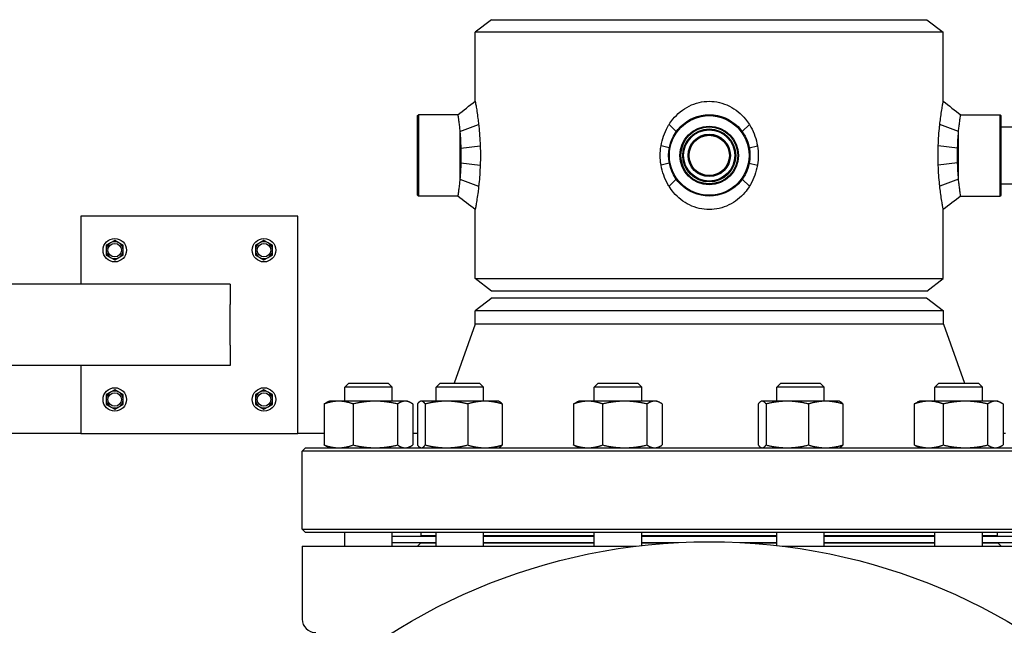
# Model space of a CAD drawing. Header units: inches. Extents: x 24 to 1128, y -58 to 748.
# Tile 613 of 656: x 598 to 616, y 560 to 571. Entities that reach past the tile are written whole.
import ezdxf

# ---------------------------------------------------------------- set-up
doc = ezdxf.new("R2010")
doc.units = ezdxf.units.IN
doc.header["$LTSCALE"] = 32
doc.header["$MEASUREMENT"] = 0
doc.layers.add('Visible (ANSI)', color=7, linetype='Continuous', lineweight=30)

msp = doc.modelspace()

# ---------------------------------------------------------------- linework, layer by layer
at = {"layer": 'Visible (ANSI)'}
for p, q in [((606.77013, 571.05978), (606.46813, 570.82805)), ((606.77013, 571.05978), (614.79113, 571.05978)), ((614.79113, 571.05978), (615.09313, 570.82805)), ((615.09313, 570.82805), (606.46813, 570.82805)), ((606.46813, 569.55691), (606.46813, 570.82805)), ((615.09313, 569.55691), (615.09313, 570.82805)), ((605.40563, 569.29415), (605.42126, 569.30978)), ((605.40563, 567.8254), (605.40563, 569.29415)), ((605.42126, 569.30978), (605.42126, 567.80978)), ((606.14689, 569.30978), (605.42126, 569.30978)), ((615.41438, 569.30978), (616.14001, 569.30978)), ((616.14001, 567.80978), (616.14001, 569.30978)), ((616.15563, 569.29415), (616.14001, 569.30978)), ((616.15563, 569.29415), (616.15563, 567.8254)), ((606.18688, 568.99961), (606.53224, 569.12702)), ((606.18688, 568.99961), (606.18688, 568.11995)), ((610.17314, 568.99961), (610.03966, 569.12674)), ((611.38813, 568.99961), (611.52143, 569.12702)), ((615.37438, 568.99961), (615.029, 569.12674)), ((615.37438, 568.11995), (615.37438, 568.99961)), ((616.15563, 569.08478), (616.96813, 569.08478)), ((606.20329, 568.69612), (606.56039, 568.73746)), ((610.04386, 568.69999), (609.89338, 568.73746)), ((611.51739, 568.70008), (611.66789, 568.73746)), ((615.35797, 568.69602), (615.00087, 568.73746)), ((606.20329, 568.42344), (606.56039, 568.3821)), ((615.35797, 568.42354), (615.00087, 568.3821)), ((610.04386, 568.41957), (609.89338, 568.3821)), ((611.51739, 568.41948), (611.66789, 568.3821)), ((606.18688, 568.11995), (606.53224, 567.99254)), ((610.17314, 568.11995), (610.03966, 567.99282)), ((611.38813, 568.11995), (611.52143, 567.99254)), ((615.37438, 568.11995), (615.029, 567.99282)), ((616.15563, 568.03478), (616.96813, 568.03478)), ((605.40563, 567.8254), (605.42126, 567.80978)), ((606.14689, 567.80978), (605.42126, 567.80978)), ((615.41438, 567.80978), (616.14001, 567.80978)), ((616.15563, 567.8254), (616.14001, 567.80978)), ((606.46813, 566.29151), (606.46813, 567.56265)), ((615.09313, 566.29151), (615.09313, 567.56265)), ((599.20163, 567.43978), (599.20163, 566.18978)), ((603.20163, 567.43978), (599.20163, 567.43978)), ((603.20163, 563.43978), (603.20163, 567.43978)), ((599.82663, 566.99491), (599.74863, 566.94988)), ((599.90463, 566.94988), (599.82663, 566.99491)), ((602.57663, 566.99491), (602.49863, 566.94988)), ((602.65463, 566.94988), (602.57663, 566.99491)), ((599.74863, 566.94988), (599.67063, 566.90485)), ((599.67063, 566.90485), (599.67063, 566.81478)), ((599.67063, 566.81478), (599.67063, 566.72471)), ((599.98263, 566.90485), (599.90463, 566.94988)), ((599.98263, 566.81478), (599.98263, 566.90485)), ((599.98263, 566.72471), (599.98263, 566.81478)), ((602.49863, 566.94988), (602.42063, 566.90485)), ((602.42063, 566.90485), (602.42063, 566.81478)), ((602.42063, 566.81478), (602.42063, 566.72471)), ((602.73263, 566.90485), (602.65463, 566.94988)), ((602.73263, 566.81478), (602.73263, 566.90485)), ((602.73263, 566.72471), (602.73263, 566.81478)), ((599.67063, 566.72471), (599.74863, 566.67968)), ((599.74863, 566.67968), (599.82663, 566.63465)), ((599.82663, 566.63465), (599.90463, 566.67968)), ((599.90463, 566.67968), (599.98263, 566.72471)), ((602.42063, 566.72471), (602.49863, 566.67968)), ((602.49863, 566.67968), (602.57663, 566.63465)), ((602.57663, 566.63465), (602.65463, 566.67968)), ((602.65463, 566.67968), (602.73263, 566.72471)), ((606.46813, 566.29151), (615.09313, 566.29151)), ((606.77013, 566.05978), (606.46813, 566.29151)), ((614.79113, 566.05978), (615.09313, 566.29151)), ((601.95163, 566.18978), (571.71813, 566.18978)), ((601.95163, 566.18978), (601.95163, 565.81478)), ((606.77813, 565.93478), (606.46563, 565.69499)), ((614.79113, 566.05978), (606.77013, 566.05978)), ((606.77813, 565.93478), (614.78313, 565.93478)), ((614.78313, 565.93478), (615.09563, 565.69499)), ((601.95163, 565.06478), (601.95163, 565.81478)), ((615.09563, 565.69499), (606.46563, 565.69499)), ((606.46563, 565.45478), (606.46563, 565.69499)), ((615.09563, 565.45478), (615.09563, 565.69499)), ((606.46563, 565.45478), (606.0784, 564.36478)), ((615.09563, 565.45478), (606.46563, 565.45478)), ((615.09563, 565.45478), (615.48287, 564.36478)), ((601.95163, 565.06478), (601.95163, 564.68978)), ((601.95163, 564.68978), (571.71813, 564.68978)), ((599.20163, 564.68978), (599.20163, 563.43978)), ((604.13753, 564.36478), (604.06461, 564.29186)), ((604.93961, 564.29186), (604.06461, 564.29186)), ((604.06461, 564.03378), (604.06461, 564.29186)), ((604.13753, 564.36478), (604.8667, 564.36478)), ((604.8667, 564.36478), (604.93961, 564.29186)), ((604.93961, 564.03378), (604.93961, 564.29186)), ((605.81986, 564.36478), (605.74694, 564.29186)), ((606.62194, 564.29186), (605.74694, 564.29186)), ((605.74694, 564.03378), (605.74694, 564.29186)), ((605.81986, 564.36478), (606.54902, 564.36478)), ((606.54902, 564.36478), (606.62194, 564.29186)), ((606.62194, 564.03378), (606.62194, 564.29186)), ((608.73373, 564.36478), (608.66081, 564.29186)), ((609.53581, 564.29186), (608.66081, 564.29186)), ((608.66081, 564.03378), (608.66081, 564.29186)), ((608.73373, 564.36478), (609.46289, 564.36478)), ((609.46289, 564.36478), (609.53581, 564.29186)), ((609.53581, 564.03378), (609.53581, 564.29186)), ((612.09837, 564.36478), (612.02546, 564.29186)), ((612.90046, 564.29186), (612.02546, 564.29186)), ((612.02546, 564.03378), (612.02546, 564.29186)), ((612.09837, 564.36478), (612.82754, 564.36478)), ((612.82754, 564.36478), (612.90046, 564.29186)), ((612.90046, 564.03378), (612.90046, 564.29186)), ((615.01224, 564.36478), (614.93933, 564.29186)), ((615.81433, 564.29186), (614.93933, 564.29186)), ((614.93933, 564.03378), (614.93933, 564.29186)), ((615.01224, 564.36478), (615.74141, 564.36478)), ((615.74141, 564.36478), (615.81433, 564.29186)), ((615.81433, 564.03378), (615.81433, 564.29186)), ((599.74863, 564.19988), (599.67063, 564.15485)), ((599.67063, 564.15485), (599.67063, 564.06478)), ((599.82663, 564.24491), (599.74863, 564.19988)), ((599.90463, 564.19988), (599.82663, 564.24491)), ((599.98263, 564.15485), (599.90463, 564.19988)), ((599.98263, 564.06478), (599.98263, 564.15485)), ((602.49863, 564.19988), (602.42063, 564.15485)), ((602.42063, 564.15485), (602.42063, 564.06478)), ((602.57663, 564.24491), (602.49863, 564.19988)), ((602.65463, 564.19988), (602.57663, 564.24491)), ((602.73263, 564.15485), (602.65463, 564.19988)), ((602.73263, 564.06478), (602.73263, 564.15485)), ((599.67063, 564.06478), (599.67063, 563.97471)), ((599.67063, 563.97471), (599.74863, 563.92968)), ((599.74863, 563.92968), (599.82663, 563.88465)), ((599.82663, 563.88465), (599.90463, 563.92968)), ((599.90463, 563.92968), (599.98263, 563.97471)), ((599.98263, 563.97471), (599.98263, 564.06478)), ((602.42063, 564.06478), (602.42063, 563.97471)), ((602.42063, 563.97471), (602.49863, 563.92968)), ((602.49863, 563.92968), (602.57663, 563.88465)), ((602.57663, 563.88465), (602.65463, 563.92968)), ((602.65463, 563.92968), (602.73263, 563.97471)), ((602.73263, 563.97471), (602.73263, 564.06478)), ((603.68468, 563.98191), (603.68468, 563.22665)), ((603.78311, 564.03378), (603.73733, 564.01243)), ((603.95192, 564.03378), (603.78311, 564.03378)), ((604.62788, 564.03378), (603.95192, 564.03378)), ((604.21916, 563.98191), (604.21916, 563.22665)), ((605.17807, 564.03378), (604.62788, 564.03378)), ((605.03659, 563.98191), (605.03659, 563.22665)), ((605.22111, 564.03378), (605.17807, 564.03378)), ((605.22111, 564.03378), (605.2669, 564.01243)), ((605.31955, 563.98191), (605.31955, 563.22665)), ((605.40391, 563.98191), (605.40391, 563.22665)), ((605.46544, 564.03378), (605.45418, 564.02853)), ((605.47652, 564.03378), (605.46544, 564.03378)), ((605.9394, 564.03378), (605.47652, 564.03378)), ((605.54913, 563.98191), (605.54913, 563.22665)), ((606.64731, 564.03378), (605.9394, 564.03378)), ((606.32966, 563.98191), (606.32966, 563.22665)), ((606.90344, 564.03378), (606.64731, 564.03378)), ((606.90344, 564.03378), (606.9147, 564.02853)), ((606.96496, 563.98191), (606.96496, 563.22665)), ((608.28088, 563.98191), (608.28088, 563.22665)), ((608.37931, 564.03378), (608.33352, 564.01243)), ((608.54812, 564.03378), (608.37931, 564.03378)), ((609.22407, 564.03378), (608.54812, 564.03378)), ((608.81536, 563.98191), (608.81536, 563.22665)), ((609.77426, 564.03378), (609.22407, 564.03378)), ((609.63279, 563.98191), (609.63279, 563.22665)), ((609.81731, 564.03378), (609.77426, 564.03378)), ((609.81731, 564.03378), (609.8631, 564.01243)), ((609.91574, 563.98191), (609.91574, 563.22665)), ((611.68243, 563.98191), (611.68243, 563.22665)), ((611.74396, 564.03378), (611.7327, 564.02853)), ((611.75504, 564.03378), (611.74396, 564.03378)), ((612.21791, 564.03378), (611.75504, 564.03378)), ((611.82765, 563.98191), (611.82765, 563.22665)), ((612.92583, 564.03378), (612.21791, 564.03378)), ((612.60818, 563.98191), (612.60818, 563.22665)), ((613.18196, 564.03378), (612.92583, 564.03378)), ((613.18196, 564.03378), (613.19321, 564.02853)), ((613.24348, 563.98191), (613.24348, 563.22665)), ((614.5594, 563.98191), (614.5594, 563.22665)), ((614.65783, 564.03378), (614.61204, 564.01243)), ((614.82664, 564.03378), (614.65783, 564.03378)), ((615.50259, 564.03378), (614.82664, 564.03378)), ((615.09388, 563.98191), (615.09388, 563.22665)), ((616.05278, 564.03378), (615.50259, 564.03378)), ((615.91131, 563.98191), (615.91131, 563.22665)), ((616.09583, 564.03378), (616.05278, 564.03378)), ((616.09583, 564.03378), (616.14161, 564.01243)), ((616.19426, 563.98191), (616.19426, 563.22665)), ((599.20163, 563.43978), (574.46813, 563.43978)), ((599.20163, 563.43978), (603.20163, 563.43978)), ((603.68468, 563.43978), (603.20163, 563.43978)), ((605.40391, 563.43978), (605.31955, 563.43978)), ((616.24172, 563.43978), (616.19426, 563.43978)), ((603.34313, 563.17478), (603.28063, 563.11228)), ((603.34313, 563.17478), (618.21813, 563.17478)), ((603.78311, 563.17478), (603.73733, 563.19613)), ((605.22111, 563.17478), (605.2669, 563.19613)), ((605.46544, 563.17478), (605.45418, 563.18003)), ((606.90344, 563.17478), (606.9147, 563.18003)), ((608.37931, 563.17478), (608.33352, 563.19613)), ((609.81731, 563.17478), (609.8631, 563.19613)), ((611.74396, 563.17478), (611.7327, 563.18003)), ((613.18196, 563.17478), (613.19321, 563.18003)), ((614.65783, 563.17478), (614.61204, 563.19613)), ((616.09583, 563.17478), (616.14161, 563.19613)), ((603.28063, 561.67728), (603.28063, 563.11228)), ((618.28063, 563.11228), (603.28063, 563.11228)), ((603.28063, 561.67728), (618.28063, 561.67728)), ((603.34313, 561.61478), (603.28063, 561.67728)), ((618.21813, 561.61478), (603.34313, 561.61478)), ((604.06461, 561.36178), (604.06461, 561.61478)), ((604.93961, 561.36178), (604.93961, 561.61478)), ((604.93961, 561.54978), (605.74694, 561.54978)), ((605.47063, 561.55478), (605.47063, 561.61478)), ((605.74694, 561.55478), (605.47063, 561.55478)), ((605.59063, 561.55478), (605.59063, 561.54978)), ((605.74694, 561.36178), (605.74694, 561.61478)), ((606.62194, 561.36178), (606.62194, 561.61478)), ((608.66081, 561.55478), (606.62194, 561.55478)), ((606.62194, 561.54978), (608.66081, 561.54978)), ((608.66081, 561.36178), (608.66081, 561.61478)), ((609.53581, 561.37377), (609.53581, 561.61478)), ((612.02546, 561.55478), (609.53581, 561.55478)), ((609.53581, 561.54978), (612.02546, 561.54978)), ((612.02546, 561.37377), (612.02546, 561.61478)), ((612.90046, 561.36178), (612.90046, 561.61478)), ((614.93933, 561.55478), (612.90046, 561.55478)), ((612.90046, 561.54978), (614.93933, 561.54978)), ((614.93933, 561.36178), (614.93933, 561.61478)), ((615.81433, 561.36178), (615.81433, 561.61478)), ((616.09063, 561.55478), (615.81433, 561.55478)), ((615.81433, 561.54978), (616.62165, 561.54978)), ((615.97063, 561.55478), (615.97063, 561.54978)), ((616.09063, 561.55478), (616.09063, 561.61478)), ((603.28063, 561.36178), (609.4345, 561.36178)), ((603.28063, 561.36178), (603.28063, 560.02078)), ((604.93961, 561.42978), (605.74694, 561.42978)), ((605.46563, 561.42478), (605.40263, 561.36178)), ((605.46563, 561.42478), (605.74694, 561.42478)), ((605.59063, 561.42978), (605.59063, 561.42478)), ((606.62194, 561.42978), (608.66081, 561.42978)), ((606.62194, 561.42478), (608.66081, 561.42478)), ((609.53581, 561.42978), (610.21541, 561.42978)), ((609.53581, 561.42478), (610.12524, 561.42478)), ((611.34585, 561.42978), (612.02546, 561.42978)), ((611.43602, 561.42478), (612.02546, 561.42478)), ((612.12676, 561.36178), (618.28063, 561.36178)), ((612.90046, 561.42978), (614.93933, 561.42978)), ((612.90046, 561.42478), (614.93933, 561.42478)), ((615.81433, 561.42978), (616.62165, 561.42978)), ((615.81433, 561.42478), (616.09563, 561.42478)), ((615.97063, 561.42978), (615.97063, 561.42478)), ((616.09563, 561.42478), (616.15863, 561.36178))]:
    msp.add_line(p, q, dxfattribs=at)
for centre, radius in [((610.78063, 568.55978), 0.75), ((610.78063, 568.55978), 0.73438), ((610.78063, 568.55978), 0.54063), ((610.78063, 568.55978), 0.52432), ((610.78063, 568.55978), 0.48748), ((610.78063, 568.55978), 0.47117), ((610.78063, 568.55978), 0.39063), ((610.78063, 568.55978), 0.375), ((610.78063, 568.55978), 0.371), ((599.82663, 566.81478), 0.216), ((602.57663, 566.81478), 0.216), ((599.82663, 566.81478), 0.1248), ((602.57663, 566.81478), 0.1248), ((599.82663, 564.06478), 0.216), ((602.57663, 564.06478), 0.216), ((599.82663, 564.06478), 0.1248), ((602.57663, 564.06478), 0.1248), ((610.78063, 550.42078), 11.0235)]:
    msp.add_circle(centre, radius, dxfattribs=at)
for centre, radius, start, end in [((599.82663, 566.81478), 0.156, 60, 120), ((602.57663, 566.81478), 0.156, 60, 120), ((599.82663, 566.81478), 0.156, 120, 180), ((599.82663, 566.81478), 0.156, 180, 240), ((599.82663, 566.81478), 0.156, 0, 60), ((599.82663, 566.81478), 0.156, 300, 0), ((602.57663, 566.81478), 0.156, 120, 180), ((602.57663, 566.81478), 0.156, 180, 240), ((602.57663, 566.81478), 0.156, 0, 60), ((602.57663, 566.81478), 0.156, 300, 0), ((599.82663, 566.81478), 0.156, 240, 300), ((602.57663, 566.81478), 0.156, 240, 300), ((599.82663, 564.06478), 0.156, 120, 180), ((599.82663, 564.06478), 0.156, 60, 120), ((599.82663, 564.06478), 0.156, 0, 60), ((602.57663, 564.06478), 0.156, 120, 180), ((602.57663, 564.06478), 0.156, 60, 120), ((602.57663, 564.06478), 0.156, 0, 60), ((599.82663, 564.06478), 0.156, 180, 240), ((599.82663, 564.06478), 0.156, 240, 300), ((599.82663, 564.06478), 0.156, 300, 0), ((602.57663, 564.06478), 0.156, 180, 240), ((602.57663, 564.06478), 0.156, 240, 300), ((602.57663, 564.06478), 0.156, 300, 0), ((605.39089, 563.54978), 0.375, 270, 279.684596), ((616.17037, 563.54978), 0.375, 260.315504, 270), ((603.53063, 560.02078), 0.25, 180, 270)]:
    msp.add_arc(centre, radius, start, end, dxfattribs=at)
for points in [[(606.14689, 569.30978), (606.25398, 569.39214), (606.36104, 569.47455), (606.46813, 569.55691)], [(615.09313, 569.55691), (615.20022, 569.47455), (615.30729, 569.39214), (615.41438, 569.30978)], [(606.46813, 567.56265), (606.36104, 567.64501), (606.25398, 567.72742), (606.14689, 567.80978)], [(615.41438, 567.80978), (615.30729, 567.72742), (615.20022, 567.64501), (615.09313, 567.56265)]]:
    msp.add_open_spline(points, degree=3, dxfattribs=at)
for points, knots in [([(606.46813, 569.55691), (606.46813, 569.55691), (606.46944, 569.55001), (606.47466, 569.52166), (606.47857, 569.50022), (606.4882, 569.44449), (606.49393, 569.41014), (606.50601, 569.33202), (606.51235, 569.28825), (606.52301, 569.20691), (606.52772, 569.16823), (606.53224, 569.12702)], [3.64625854, 3.64625854, 3.64625854, 3.64625854, 4.10750671, 4.10750671, 4.56875488, 4.56875488, 5.03000306, 5.03000306, 5.49125123, 5.49125123, 5.8479589, 5.8479589, 5.8479589, 5.8479589]), ([(610.03966, 569.12674), (610.0622, 569.16263), (610.08663, 569.19655), (610.15154, 569.27586), (610.19666, 569.32156), (610.29677, 569.40316), (610.35177, 569.43907), (610.46817, 569.49741), (610.5297, 569.51989), (610.65486, 569.54964), (610.71851, 569.55691), (610.84276, 569.55691), (610.9064, 569.54964), (611.03157, 569.51989), (611.09309, 569.49741), (611.20949, 569.43907), (611.26449, 569.40316), (611.36461, 569.32156), (611.40972, 569.27586), (611.47457, 569.19664), (611.49893, 569.16281), (611.52143, 569.12702)], [1.4424487, 1.4424487, 1.4424487, 1.4424487, 1.75385711, 1.75385711, 2.22723019, 2.22723019, 2.70060327, 2.70060327, 3.17397635, 3.17397635, 3.64734943, 3.64734943, 4.12072251, 4.12072251, 4.5940956, 4.5940956, 5.06746868, 5.06746868, 5.54084176, 5.54084176, 5.85142641, 5.85142641, 5.85142641, 5.85142641]), ([(615.029, 569.12674), (615.03352, 569.16805), (615.03825, 569.20682), (615.04892, 569.28825), (615.05526, 569.33202), (615.06734, 569.41014), (615.07307, 569.44449), (615.0827, 569.50022), (615.0866, 569.52166), (615.09182, 569.55001), (615.09313, 569.55691), (615.09313, 569.55691)], [1.44373646, 1.44373646, 1.44373646, 1.44373646, 1.80126586, 1.80126586, 2.26251403, 2.26251403, 2.7237622, 2.7237622, 3.18501037, 3.18501037, 3.64625854, 3.64625854, 3.64625854, 3.64625854]), ([(606.14689, 569.30978), (606.14689, 569.30978), (606.14763, 569.30526), (606.15065, 569.28624), (606.15293, 569.27174), (606.15867, 569.23345), (606.16212, 569.20961), (606.16955, 569.15457), (606.17351, 569.12336), (606.18049, 569.0627), (606.18375, 569.03236), (606.18688, 568.99961)], [8.62738484, 8.62738484, 8.62738484, 8.62738484, 8.98685495, 8.98685495, 9.34632505, 9.34632505, 9.70579515, 9.70579515, 10.06526526, 10.06526526, 10.36166118, 10.36166118, 10.36166118, 10.36166118]), ([(615.37438, 568.99961), (615.37752, 569.03236), (615.38077, 569.0627), (615.38776, 569.12336), (615.39172, 569.15457), (615.39914, 569.20961), (615.4026, 569.23345), (615.40833, 569.27174), (615.41062, 569.28624), (615.41364, 569.30526), (615.41438, 569.30978), (615.41438, 569.30978)], [6.8931085, 6.8931085, 6.8931085, 6.8931085, 7.18950442, 7.18950442, 7.54897453, 7.54897453, 7.90844463, 7.90844463, 8.26791474, 8.26791474, 8.62738484, 8.62738484, 8.62738484, 8.62738484]), ([(606.18688, 568.99961), (606.18722, 568.99551), (606.18755, 568.99139), (606.1913, 568.94454), (606.19445, 568.89876), (606.19965, 568.8039), (606.20169, 568.75476), (606.20313, 568.70243), (606.20321, 568.69927), (606.20329, 568.69612)], [4.716153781, 4.716153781, 4.716153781, 4.716153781, 4.751325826, 4.751325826, 5.112791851, 5.112791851, 5.474257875, 5.474257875, 5.497479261, 5.497479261, 5.497479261, 5.497479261]), ([(606.53224, 569.12702), (606.53342, 569.11621), (606.53459, 569.10522), (606.54128, 569.04042), (606.54637, 568.98303), (606.55477, 568.86433), (606.55807, 568.80294), (606.5603, 568.7402), (606.56034, 568.73883), (606.56039, 568.73746)], [5.8479589, 5.8479589, 5.8479589, 5.8479589, 5.94156769, 5.94156769, 6.39188416, 6.39188416, 6.84220062, 6.84220062, 6.85226105, 6.85226105, 6.85226105, 6.85226105]), ([(609.89338, 568.73746), (609.90322, 568.79714), (609.91826, 568.85691), (609.95845, 568.97287), (609.98366, 569.02912), (610.0216, 569.09711), (610.03048, 569.11209), (610.03966, 569.12674)], [0.4397521, 0.4397521, 0.4397521, 0.4397521, 0.87692855, 0.87692855, 1.31539283, 1.31539283, 1.4424487, 1.4424487, 1.4424487, 1.4424487]), ([(611.52143, 569.12702), (611.53068, 569.11228), (611.53961, 569.09721), (611.57761, 569.02912), (611.60281, 568.97287), (611.64301, 568.85691), (611.65805, 568.79714), (611.66789, 568.73746)], [5.85142641, 5.85142641, 5.85142641, 5.85142641, 5.97930603, 5.97930603, 6.41777031, 6.41777031, 6.85494677, 6.85494677, 6.85494677, 6.85494677]), ([(615.00087, 568.73746), (615.00092, 568.73883), (615.00097, 568.7402), (615.00319, 568.80294), (615.0065, 568.86433), (615.01489, 568.98303), (615.01999, 569.04042), (615.02667, 569.10512), (615.02783, 569.11601), (615.029, 569.12674)], [0.44025603, 0.44025603, 0.44025603, 0.44025603, 0.45031646, 0.45031646, 0.90063293, 0.90063293, 1.35094939, 1.35094939, 1.44373646, 1.44373646, 1.44373646, 1.44373646]), ([(615.35797, 568.69602), (615.35805, 568.69921), (615.35814, 568.7024), (615.35957, 568.75476), (615.36162, 568.8039), (615.36681, 568.89876), (615.36996, 568.94454), (615.37371, 568.99139), (615.37405, 568.99551), (615.37438, 568.99961)], [0.338011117, 0.338011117, 0.338011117, 0.338011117, 0.361466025, 0.361466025, 0.722932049, 0.722932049, 1.084398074, 1.084398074, 1.119570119, 1.119570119, 1.119570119, 1.119570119]), ([(606.20329, 568.69612), (606.20447, 568.65011), (606.20505, 568.60417), (606.20505, 568.51543), (606.20447, 568.46948), (606.20329, 568.42344)], [5.497479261, 5.497479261, 5.497479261, 5.497479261, 5.8357239, 5.8357239, 6.173679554, 6.173679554, 6.173679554, 6.173679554]), ([(606.56039, 568.73746), (606.56044, 568.73636), (606.56048, 568.73527), (606.56295, 568.67566), (606.56413, 568.61677), (606.56413, 568.55978), (606.56413, 568.50279), (606.56295, 568.4439), (606.56048, 568.38429), (606.56044, 568.3832), (606.56039, 568.3821)], [-0.442439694, -0.442439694, -0.442439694, -0.442439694, -0.434289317, -0.434289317, 0, 0, 0, 0.434289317, 0.434289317, 0.442439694, 0.442439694, 0.442439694, 0.442439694]), ([(609.89338, 568.3821), (609.89316, 568.3832), (609.89294, 568.38429), (609.88123, 568.4439), (609.87576, 568.50279), (609.87576, 568.61677), (609.88123, 568.67566), (609.89294, 568.73527), (609.89316, 568.73636), (609.89338, 568.73746)], [-7.390832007, -7.390832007, -7.390832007, -7.390832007, -7.382681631, -7.382681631, -6.948392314, -6.948392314, -6.514102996, -6.514102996, -6.50595262, -6.50595262, -6.50595262, -6.50595262]), ([(611.66789, 568.73746), (611.66811, 568.73636), (611.66832, 568.73527), (611.68003, 568.67566), (611.6855, 568.61677), (611.6855, 568.55978), (611.6855, 568.50279), (611.68003, 568.4439), (611.66832, 568.38429), (611.66811, 568.3832), (611.66789, 568.3821)], [-0.442439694, -0.442439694, -0.442439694, -0.442439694, -0.434289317, -0.434289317, 0, 0, 0, 0.434289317, 0.434289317, 0.442439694, 0.442439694, 0.442439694, 0.442439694]), ([(615.00087, 568.3821), (615.00083, 568.3832), (615.00078, 568.38429), (614.99832, 568.4439), (614.99713, 568.50279), (614.99713, 568.61677), (614.99832, 568.67566), (615.00078, 568.73527), (615.00083, 568.73636), (615.00087, 568.73746)], [-7.390832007, -7.390832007, -7.390832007, -7.390832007, -7.382681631, -7.382681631, -6.948392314, -6.948392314, -6.514102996, -6.514102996, -6.50595262, -6.50595262, -6.50595262, -6.50595262]), ([(615.35797, 568.42354), (615.35679, 568.46952), (615.35622, 568.51542), (615.35622, 568.55978), (615.35622, 568.60414), (615.35679, 568.65004), (615.35797, 568.69602)], [-0.338011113, -0.338011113, -0.338011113, -0.338011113, 0, 0, 0, 0.338011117, 0.338011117, 0.338011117, 0.338011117]), ([(606.20329, 568.42344), (606.20324, 568.42123), (606.20318, 568.41901), (606.20182, 568.36854), (606.19985, 568.32027), (606.19483, 568.22696), (606.19179, 568.18185), (606.18795, 568.13305), (606.18742, 568.12646), (606.18688, 568.11995)], [6.173679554, 6.173679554, 6.173679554, 6.173679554, 6.189953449, 6.189953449, 6.544182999, 6.544182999, 6.898412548, 6.898412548, 6.954395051, 6.954395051, 6.954395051, 6.954395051]), ([(615.37438, 568.11995), (615.37405, 568.12405), (615.37371, 568.12817), (615.36996, 568.17502), (615.36681, 568.2208), (615.36162, 568.31566), (615.35957, 568.3648), (615.35814, 568.41716), (615.35805, 568.42035), (615.35797, 568.42354)], [-1.119570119, -1.119570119, -1.119570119, -1.119570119, -1.084398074, -1.084398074, -0.722932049, -0.722932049, -0.361466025, -0.361466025, -0.338011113, -0.338011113, -0.338011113, -0.338011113]), ([(606.56039, 568.3821), (606.55832, 568.32242), (606.55519, 568.26265), (606.54718, 568.14669), (606.54231, 568.09044), (606.53544, 568.02235), (606.53385, 568.00728), (606.53224, 567.99254)], [-6.85385588, -6.85385588, -6.85385588, -6.85385588, -6.41667942, -6.41667942, -5.97821514, -5.97821514, -5.85033552, -5.85033552, -5.85033552, -5.85033552]), ([(610.03966, 567.99282), (610.03294, 568.00355), (610.02638, 568.01444), (609.9891, 568.07913), (609.96261, 568.13653), (609.92028, 568.25523), (609.90443, 568.31662), (609.89383, 568.37936), (609.8936, 568.38073), (609.89338, 568.3821)], [13.1434795, 13.1434795, 13.1434795, 13.1434795, 13.23626656, 13.23626656, 13.68658302, 13.68658302, 14.13689949, 14.13689949, 14.14695992, 14.14695992, 14.14695992, 14.14695992]), ([(611.66789, 568.3821), (611.66766, 568.38073), (611.66743, 568.37936), (611.65684, 568.31662), (611.64098, 568.25523), (611.59866, 568.13653), (611.57217, 568.07913), (611.53483, 568.01434), (611.52821, 568.00335), (611.52143, 567.99254)], [7.7349549, 7.7349549, 7.7349549, 7.7349549, 7.74501533, 7.74501533, 8.1953318, 8.1953318, 8.64564826, 8.64564826, 8.73925705, 8.73925705, 8.73925705, 8.73925705]), ([(615.029, 567.99282), (615.02783, 568.00355), (615.02667, 568.01444), (615.01999, 568.07913), (615.01489, 568.13653), (615.0065, 568.25523), (615.00319, 568.31662), (615.00097, 568.37936), (615.00092, 568.38073), (615.00087, 568.3821)], [13.14129772, 13.14129772, 13.14129772, 13.14129772, 13.23408478, 13.23408478, 13.68440124, 13.68440124, 14.13471771, 14.13471771, 14.14477814, 14.14477814, 14.14477814, 14.14477814]), ([(606.18688, 568.11995), (606.18375, 568.0872), (606.18049, 568.05686), (606.17351, 567.9962), (606.16955, 567.96499), (606.16212, 567.90995), (606.15867, 567.88611), (606.15293, 567.84782), (606.15065, 567.83332), (606.14763, 567.8143), (606.14689, 567.80978), (606.14689, 567.80978)], [1.14151861, 1.14151861, 1.14151861, 1.14151861, 1.43791453, 1.43791453, 1.79738463, 1.79738463, 2.15685474, 2.15685474, 2.51632484, 2.51632484, 2.87579495, 2.87579495, 2.87579495, 2.87579495]), ([(615.41438, 567.80978), (615.41438, 567.80978), (615.41364, 567.8143), (615.41062, 567.83332), (615.40833, 567.84782), (615.4026, 567.88611), (615.39914, 567.90995), (615.39172, 567.96499), (615.38776, 567.9962), (615.38077, 568.05686), (615.37752, 568.0872), (615.37438, 568.11995)], [2.87579495, 2.87579495, 2.87579495, 2.87579495, 3.23526505, 3.23526505, 3.59473516, 3.59473516, 3.95420526, 3.95420526, 4.31367537, 4.31367537, 4.61007129, 4.61007129, 4.61007129, 4.61007129]), ([(606.53224, 567.99254), (606.52832, 567.95675), (606.52425, 567.92292), (606.51408, 567.8437), (606.50756, 567.798), (606.49507, 567.7164), (606.48911, 567.68048), (606.47907, 567.62215), (606.47498, 567.59967), (606.46951, 567.56992), (606.46813, 567.56265), (606.46813, 567.56265)], [-5.85033552, -5.85033552, -5.85033552, -5.85033552, -5.53975087, -5.53975087, -5.06637779, -5.06637779, -4.5930047, -4.5930047, -4.11963162, -4.11963162, -3.64625854, -3.64625854, -3.64625854, -3.64625854]), ([(611.52143, 567.99254), (611.49553, 567.95133), (611.46709, 567.91265), (611.39786, 567.83131), (611.35312, 567.78754), (611.25424, 567.70942), (611.20011, 567.67507), (611.08585, 567.61934), (611.0256, 567.5979), (610.90326, 567.56955), (610.84116, 567.56265), (610.7201, 567.56265), (610.658, 567.56955), (610.53566, 567.5979), (610.47542, 567.61934), (610.36116, 567.67507), (610.30703, 567.70942), (610.20815, 567.78754), (610.16341, 567.83131), (610.09411, 567.91274), (610.0656, 567.95151), (610.03966, 567.99282)], [8.73925705, 8.73925705, 8.73925705, 8.73925705, 9.09596473, 9.09596473, 9.5572129, 9.5572129, 10.01846107, 10.01846107, 10.47970924, 10.47970924, 10.94095741, 10.94095741, 11.40220558, 11.40220558, 11.86345375, 11.86345375, 12.32470192, 12.32470192, 12.78595009, 12.78595009, 13.1434795, 13.1434795, 13.1434795, 13.1434795]), ([(615.09313, 567.56265), (615.09313, 567.56265), (615.09182, 567.56955), (615.0866, 567.5979), (615.0827, 567.61934), (615.07307, 567.67507), (615.06734, 567.70942), (615.05526, 567.78754), (615.04892, 567.83131), (615.03825, 567.91274), (615.03352, 567.95151), (615.029, 567.99282)], [10.93877563, 10.93877563, 10.93877563, 10.93877563, 11.4000238, 11.4000238, 11.86127197, 11.86127197, 12.32252014, 12.32252014, 12.78376831, 12.78376831, 13.14129772, 13.14129772, 13.14129772, 13.14129772])]:
    msp.add_open_spline(points, degree=3, knots=knots, dxfattribs=at)
for points, weights in [([(603.95192, 564.03378), (603.8279, 564.03378), (603.68468, 563.98191)], [1, 1.0379548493, 1]), ([(603.68468, 563.98191), (603.71209, 564.00066), (603.73733, 564.01243)], [1, 1.01339325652, 1.01733426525]), ([(604.21916, 563.98191), (604.07595, 564.03378), (603.95192, 564.03378)], [1, 1.0379548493, 1]), ([(604.62788, 564.03378), (604.43819, 564.03378), (604.21916, 563.98191)], [1, 1.0379548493, 1]), ([(605.03659, 563.98191), (604.81756, 564.03378), (604.62788, 564.03378)], [1, 1.0379548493, 1]), ([(605.17807, 564.03378), (605.11241, 564.03378), (605.03659, 563.98191)], [1, 1.0379548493, 1]), ([(605.31955, 563.98191), (605.24373, 564.03378), (605.17807, 564.03378)], [1, 1.0379548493, 1]), ([(605.47652, 564.03378), (605.44282, 564.03378), (605.40391, 563.98191)], [1, 1.0379548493, 1]), ([(605.54913, 563.98191), (605.51022, 564.03378), (605.47652, 564.03378)], [1, 1.0379548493, 1]), ([(605.9394, 564.03378), (605.75827, 564.03378), (605.54913, 563.98191)], [1, 1.0379548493, 1]), ([(606.32966, 563.98191), (606.12052, 564.03378), (605.9394, 564.03378)], [1, 1.0379548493, 1]), ([(606.64731, 564.03378), (606.49989, 564.03378), (606.32966, 563.98191)], [1, 1.0379548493, 1]), ([(606.96496, 563.98191), (606.79473, 564.03378), (606.64731, 564.03378)], [1, 1.0379548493, 1]), ([(606.9147, 564.02853), (606.93822, 564.01756), (606.96496, 563.98191)], [1.01653872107, 1.02578038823, 1]), ([(608.54812, 564.03378), (608.42409, 564.03378), (608.28088, 563.98191)], [1, 1.0379548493, 1]), ([(608.28088, 563.98191), (608.30828, 564.00066), (608.33352, 564.01243)], [1, 1.01339325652, 1.01733426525]), ([(608.81536, 563.98191), (608.67214, 564.03378), (608.54812, 564.03378)], [1, 1.0379548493, 1]), ([(609.22407, 564.03378), (609.03439, 564.03378), (608.81536, 563.98191)], [1, 1.0379548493, 1]), ([(609.63279, 563.98191), (609.41376, 564.03378), (609.22407, 564.03378)], [1, 1.0379548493, 1]), ([(609.77426, 564.03378), (609.7086, 564.03378), (609.63279, 563.98191)], [1, 1.0379548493, 1]), ([(609.91574, 563.98191), (609.83992, 564.03378), (609.77426, 564.03378)], [1, 1.0379548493, 1]), ([(611.75504, 564.03378), (611.72134, 564.03378), (611.68243, 563.98191)], [1, 1.0379548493, 1]), ([(611.82765, 563.98191), (611.78874, 564.03378), (611.75504, 564.03378)], [1, 1.0379548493, 1]), ([(612.21791, 564.03378), (612.03679, 564.03378), (611.82765, 563.98191)], [1, 1.0379548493, 1]), ([(612.60818, 563.98191), (612.39904, 564.03378), (612.21791, 564.03378)], [1, 1.0379548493, 1]), ([(612.92583, 564.03378), (612.77841, 564.03378), (612.60818, 563.98191)], [1, 1.0379548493, 1]), ([(613.24348, 563.98191), (613.07325, 564.03378), (612.92583, 564.03378)], [1, 1.0379548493, 1]), ([(613.19321, 564.02853), (613.21674, 564.01756), (613.24348, 563.98191)], [1.01653872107, 1.02578038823, 1]), ([(614.82664, 564.03378), (614.70261, 564.03378), (614.5594, 563.98191)], [1, 1.0379548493, 1]), ([(614.5594, 563.98191), (614.5868, 564.00066), (614.61204, 564.01243)], [1, 1.01339325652, 1.01733426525]), ([(615.09388, 563.98191), (614.95066, 564.03378), (614.82664, 564.03378)], [1, 1.0379548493, 1]), ([(615.50259, 564.03378), (615.31291, 564.03378), (615.09388, 563.98191)], [1, 1.0379548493, 1]), ([(615.91131, 563.98191), (615.69228, 564.03378), (615.50259, 564.03378)], [1, 1.0379548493, 1]), ([(616.05278, 564.03378), (615.98712, 564.03378), (615.91131, 563.98191)], [1, 1.0379548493, 1]), ([(616.19426, 563.98191), (616.11844, 564.03378), (616.05278, 564.03378)], [1, 1.0379548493, 1]), ([(603.73733, 563.19613), (603.71209, 563.2079), (603.68468, 563.22665)], [1.01733426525, 1.01339325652, 1]), ([(603.68468, 563.22665), (603.8279, 563.17478), (603.95192, 563.17478)], [1, 1.0379548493, 1]), ([(603.95192, 563.17478), (604.07595, 563.17478), (604.21916, 563.22665)], [1, 1.0379548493, 1]), ([(604.21916, 563.22665), (604.43819, 563.17478), (604.62788, 563.17478)], [1, 1.0379548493, 1]), ([(604.62788, 563.17478), (604.81756, 563.17478), (605.03659, 563.22665)], [1, 1.0379548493, 1]), ([(605.03659, 563.22665), (605.11241, 563.17478), (605.17807, 563.17478)], [1, 1.0379548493, 1]), ([(605.17807, 563.17478), (605.24373, 563.17478), (605.31955, 563.22665)], [1, 1.0379548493, 1]), ([(605.40391, 563.22665), (605.44282, 563.17478), (605.47652, 563.17478)], [1, 1.0379548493, 1]), ([(605.47652, 563.17478), (605.51022, 563.17478), (605.54913, 563.22665)], [1, 1.0379548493, 1]), ([(605.54913, 563.22665), (605.75827, 563.17478), (605.9394, 563.17478)], [1, 1.0379548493, 1]), ([(605.9394, 563.17478), (606.12052, 563.17478), (606.32966, 563.22665)], [1, 1.0379548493, 1]), ([(606.32966, 563.22665), (606.49989, 563.17478), (606.64731, 563.17478)], [1, 1.0379548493, 1]), ([(606.64731, 563.17478), (606.79473, 563.17478), (606.96496, 563.22665)], [1, 1.0379548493, 1]), ([(606.96496, 563.22665), (606.93822, 563.191), (606.9147, 563.18003)], [1, 1.02578038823, 1.01653872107]), ([(608.28088, 563.22665), (608.42409, 563.17478), (608.54812, 563.17478)], [1, 1.0379548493, 1]), ([(608.33352, 563.19613), (608.30828, 563.2079), (608.28088, 563.22665)], [1.01733426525, 1.01339325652, 1]), ([(608.54812, 563.17478), (608.67214, 563.17478), (608.81536, 563.22665)], [1, 1.0379548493, 1]), ([(608.81536, 563.22665), (609.03439, 563.17478), (609.22407, 563.17478)], [1, 1.0379548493, 1]), ([(609.22407, 563.17478), (609.41376, 563.17478), (609.63279, 563.22665)], [1, 1.0379548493, 1]), ([(609.63279, 563.22665), (609.7086, 563.17478), (609.77426, 563.17478)], [1, 1.0379548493, 1]), ([(609.77426, 563.17478), (609.83992, 563.17478), (609.91574, 563.22665)], [1, 1.0379548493, 1]), ([(611.68243, 563.22665), (611.72134, 563.17478), (611.75504, 563.17478)], [1, 1.0379548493, 1]), ([(611.75504, 563.17478), (611.78874, 563.17478), (611.82765, 563.22665)], [1, 1.0379548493, 1]), ([(611.82765, 563.22665), (612.03679, 563.17478), (612.21791, 563.17478)], [1, 1.0379548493, 1]), ([(612.21791, 563.17478), (612.39904, 563.17478), (612.60818, 563.22665)], [1, 1.0379548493, 1]), ([(612.60818, 563.22665), (612.77841, 563.17478), (612.92583, 563.17478)], [1, 1.0379548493, 1]), ([(612.92583, 563.17478), (613.07325, 563.17478), (613.24348, 563.22665)], [1, 1.0379548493, 1]), ([(613.24348, 563.22665), (613.21674, 563.191), (613.19321, 563.18003)], [1, 1.02578038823, 1.01653872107]), ([(614.5594, 563.22665), (614.70261, 563.17478), (614.82664, 563.17478)], [1, 1.0379548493, 1]), ([(614.61204, 563.19613), (614.5868, 563.2079), (614.5594, 563.22665)], [1.01733426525, 1.01339325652, 1]), ([(614.82664, 563.17478), (614.95066, 563.17478), (615.09388, 563.22665)], [1, 1.0379548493, 1]), ([(615.09388, 563.22665), (615.31291, 563.17478), (615.50259, 563.17478)], [1, 1.0379548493, 1]), ([(615.50259, 563.17478), (615.69228, 563.17478), (615.91131, 563.22665)], [1, 1.0379548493, 1]), ([(615.91131, 563.22665), (615.98712, 563.17478), (616.05278, 563.17478)], [1, 1.0379548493, 1]), ([(616.05278, 563.17478), (616.11844, 563.17478), (616.19426, 563.22665)], [1, 1.0379548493, 1])]:
    msp.add_rational_spline(points, weights, degree=2, dxfattribs=at)

doc.saveas('drawing.dxf')
